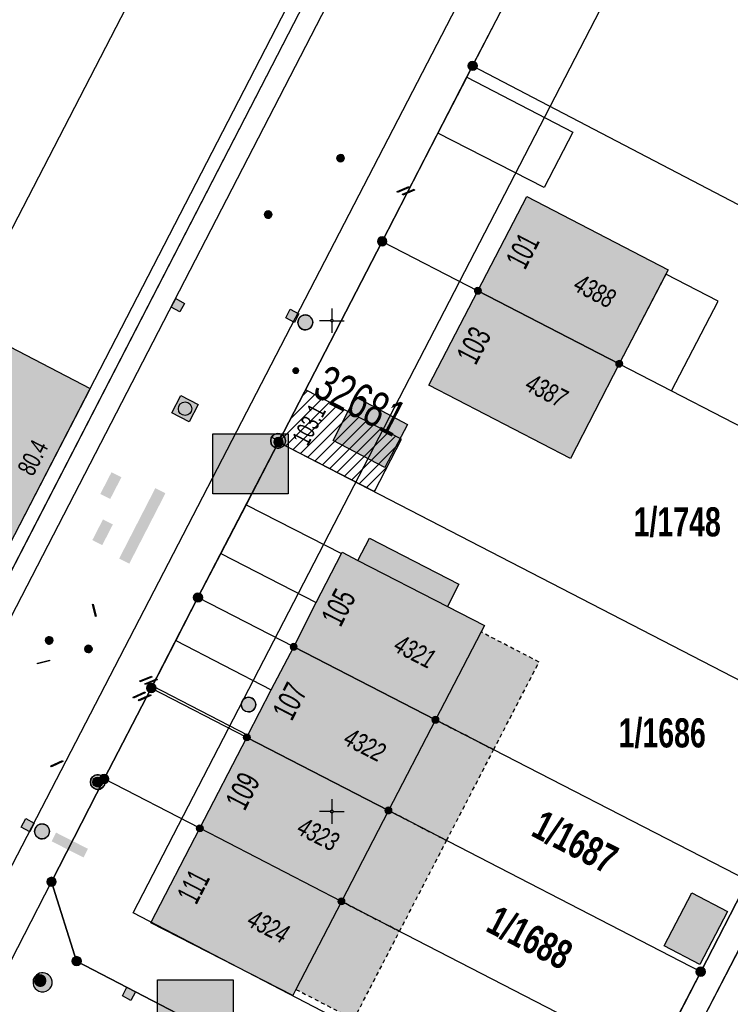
# Model space of a CAD drawing. Header units: metres. Extents: x 2695560 to 2696939, y 1260491 to 1262050.
# Tile 736 of 1005: x 2696510 to 2696546, y 1261040 to 1261090. Entities that reach past the tile are written whole.
import ezdxf

# ---------------------------------------------------------------- set-up
doc = ezdxf.new("R2010")
doc.units = ezdxf.units.M
doc.linetypes.add('AUSGEZOGEN', pattern=[0])
doc.linetypes.add('VERDECKT2_S2', pattern=[0.36, 0.2, -0.16])
for name, color, linetype in [('XR$1$AV_Flächen (EO)', 7, 'AUSGEZOGEN'), ('XR$1$AV_Gebäudeflächen (BB)', 7, 'AUSGEZOGEN'), ('XR$1$AV_Gebäudeflächen (EO)', 7, 'AUSGEZOGEN'), ('XR$1$AV_Grenzpunkte', 7, 'AUSGEZOGEN'), ('XR$1$AV_Grundstück-Nr.', 7, 'AUSGEZOGEN'), ('XR$1$AV_Haus-Nr.', 7, 'AUSGEZOGEN'), ('XR$1$AV_Koordinatennetzpunkte', 7, 'AUSGEZOGEN'), ('XR$1$AV_Linien (BB)', 7, 'AUSGEZOGEN'), ('XR$1$AV_Linien (EO)', 7, 'AUSGEZOGEN'), ('XR$1$AV_Proj. EO-Gebäude', 7, 'AUSGEZOGEN'), ('XR$1$AV_Proj. Gebäude-ID', 7, 'AUSGEZOGEN'), ('XR$1$AV_Proj. Haus-Nr.', 7, 'AUSGEZOGEN'), ('XR$1$AV_Versicherung-Nr.', 7, 'AUSGEZOGEN'), ('XR$1$AW_LK_Einlaufschacht alt', 24, 'AUSGEZOGEN'), ('XR$1$AW_LK_Schachtdeckel', 24, 'AUSGEZOGEN'), ('XR$1$AW_LK_Zwischenpunkt', 24, 'AUSGEZOGEN'), ('XR$1$EW_LK_Knoten', 1, 'AUSGEZOGEN'), ('XR$1$GA_LK_Absperrarmatur', 32, 'AUSGEZOGEN'), ('XR$1$GA_LK_Rohrleitungsteil', 32, 'AUSGEZOGEN'), ('XR$1$Liegenschaftsgrenzen', 7, 'AUSGEZOGEN'), ('XR$1$PFAV', 255, 'AUSGEZOGEN'), ('XR$1$PFAW', 255, 'AUSGEZOGEN'), ('XR$1$PFEW', 255, 'AUSGEZOGEN'), ('XR$1$PFGA', 255, 'AUSGEZOGEN'), ('XR$1$PFWA', 255, 'AUSGEZOGEN'), ('XR$1$RAEW', 8, 'AUSGEZOGEN'), ('XR$1$RP_Abstandslinie', 7, 'AUSGEZOGEN'), ('XR$1$WA_LK_Absperrarmatur', 171, 'AUSGEZOGEN'), ('XR$1$WA_LK_Hydrant', 171, 'AUSGEZOGEN'), ('XR$1$WA_LK_Rohrleitungsteil', 171, 'AUSGEZOGEN')]:
    doc.layers.add(name, color=color, linetype=linetype)
doc.styles.add('ARIAL', font='arial.ttf')

# ---------------------------------------------------------------- blocks, each defined once
blk = doc.blocks.new('COMPLEXOBJECT_171')
at = {"layer": 'XR$1$AV_Linien (BB)', "color": 7, "linetype": 'AUSGEZOGEN', "transparency": 33554687}
blk.add_line((6604.472, 11232.204), (6504.876, 11039.893), dxfattribs=at)
blk = doc.blocks.new('COMPLEXOBJECT_1366')
at = {"layer": 'XR$1$Liegenschaftsgrenzen', "color": 7, "linetype": 'AUSGEZOGEN', "transparency": 33554687}
blk.add_lwpolyline([(6500.35, 11043.838), (6546.189, 11132.599), (6545.283, 11133.068), (6590.946, 11221.355)], dxfattribs=at)
blk = doc.blocks.new('BAV15')
at = {"layer": 'XR$1$PFAV', "transparency": 33554687}
blk.add_hatch(color=7, dxfattribs=at).paths.add_polyline_path([(0.5, 0), (0.49, 0.1), (0.46, 0.2), (0.41, 0.29), (0.34, 0.36), (0.26, 0.42), (0.17, 0.47), (0.08, 0.49), (-0.03, 0.5), (-0.13, 0.48), (-0.22, 0.45), (-0.31, 0.4), (-0.38, 0.33), (-0.44, 0.24), (-0.48, 0.15), (-0.5, 0.05), (-0.5, -0.05), (-0.48, -0.15), (-0.44, -0.24), (-0.38, -0.33), (-0.31, -0.4), (-0.22, -0.45), (-0.13, -0.48), (-0.03, -0.5), (0.08, -0.49), (0.17, -0.47), (0.26, -0.42), (0.34, -0.36), (0.41, -0.29), (0.46, -0.2), (0.49, -0.1)])
at = {"color": 7, "transparency": 33554687}
for start, end in [(90, 270), (270, 90)]:
    blk.add_arc((0, 0), 0.5, start, end, dxfattribs=at)
at = {"layer": 'XR$1$PFAV', "transparency": 33554687}
blk.add_circle((0, 0), 0.5, dxfattribs=at)
blk = doc.blocks.new('BAV2041')
at = {"color": 7, "transparency": 33554687}
for p, q in [((0, 0.5), (0, 0.05)), ((-0.05, 0), (-0.5, 0)), ((0.05, 0), (0.5, 0)), ((0, -0.05), (0, -0.5))]:
    blk.add_line(p, q, dxfattribs=at)
blk.add_circle((0, 0), 0.05, dxfattribs=at)
for start, end in [(90, 270), (270, 90)]:
    blk.add_arc((0, 0), 0.05, start, end, dxfattribs=at)
blk = doc.blocks.new('BAW2089')
at = {"layer": 'XR$1$PFAW', "transparency": 33554687}
blk.add_hatch(color=7, dxfattribs=at).paths.add_polyline_path([(-0.5, 0.5), (-0.5, -0.5), (0.5, -0.5), (0.5, 0.5)])
at = {"transparency": 33554687}
blk.add_lwpolyline([(-0.5, 0.5), (0.5, 0.5), (0.5, -0.5), (-0.5, -0.5), (-0.5, 0.5)], close=True, dxfattribs=at)
at = {"layer": 'XR$1$PFAW', "transparency": 33554687}
blk.add_lwpolyline([(-0.5, 0.5), (0.5, 0.5), (0.5, -0.5), (-0.5, -0.5), (-0.5, 0.5)], close=True, dxfattribs=at)
blk = doc.blocks.new('BAW2092')
at = {"true_color": 0x000000, "transparency": 33554687}
blk.add_hatch(color=18, dxfattribs=at).paths.add_polyline_path([(-0.03, 0.5), (-0.03, -0.5), (0.03, -0.5), (0.03, 0.5)])
at = {"transparency": 33554687}
blk.add_lwpolyline([(-0.03, 0.5), (0.03, 0.5), (0.03, -0.5), (-0.03, -0.5), (-0.03, 0.5)], close=True, dxfattribs=at)
blk = doc.blocks.new('BAW2088')
at = {"layer": 'XR$1$PFAW', "transparency": 33554687}
blk.add_hatch(color=253, dxfattribs=at).paths.add_polyline_path([(0.51, 0), (0.5, 0.101), (0.47, 0.197), (0.421, 0.286), (0.355, 0.362), (0.275, 0.424), (0.184, 0.469), (0.086, 0.494), (-0.015, 0.499), (-0.115, 0.484), (-0.21, 0.449), (-0.296, 0.395), (-0.369, 0.326), (-0.427, 0.243), (-0.467, 0.15), (-0.487, 0.051), (-0.487, -0.051), (-0.467, -0.15), (-0.427, -0.243), (-0.369, -0.326), (-0.296, -0.395), (-0.21, -0.449), (-0.115, -0.484), (-0.015, -0.499), (0.086, -0.494), (0.184, -0.469), (0.275, -0.424), (0.355, -0.362), (0.421, -0.286), (0.47, -0.197), (0.5, -0.101)])
at = {"transparency": 33554687}
for start, end in [(91.19481, 268.80519), (268.80519, 91.19481)]:
    blk.add_arc((0.01, 0), 0.5, start, end, dxfattribs=at)
at = {"layer": 'XR$1$PFAW', "transparency": 33554687}
blk.add_circle((0.01, 0), 0.5, dxfattribs=at)
blk = doc.blocks.new('BAW2087')
at = {"lineweight": 25, "true_color": 0x000000, "transparency": 33554687}
h = blk.add_hatch(color=18, dxfattribs=at)
h.paths.add_polyline_path([(-0.5, 0.5), (-0.5, -0.5), (0.5, -0.5), (0.5, 0.5)])
h.paths.add_polyline_path([(0.337, -0.069), (0.316, -0.136), (0.282, -0.196), (0.237, -0.249), (0.182, -0.292), (0.119, -0.322), (0.052, -0.34), (-0.017, -0.343), (-0.086, -0.333), (-0.151, -0.309), (-0.21, -0.272), (-0.261, -0.224), (-0.301, -0.167), (-0.328, -0.103), (-0.342, -0.035), (-0.342, 0.035), (-0.328, 0.103), (-0.301, 0.167), (-0.261, 0.224), (-0.21, 0.272), (-0.151, 0.309), (-0.086, 0.333), (-0.017, 0.343), (0.052, 0.34), (0.119, 0.322), (0.182, 0.292), (0.237, 0.249), (0.282, 0.196), (0.316, 0.136), (0.337, 0.069), (0.344, 0)], flags=16)
at = {"layer": 'XR$1$PFAW', "lineweight": 25, "transparency": 33554687}
blk.add_hatch(color=7, dxfattribs=at).paths.add_polyline_path([(0.344, 0), (0.337, 0.069), (0.316, 0.136), (0.282, 0.196), (0.237, 0.249), (0.182, 0.292), (0.119, 0.322), (0.052, 0.34), (-0.017, 0.343), (-0.086, 0.333), (-0.151, 0.309), (-0.21, 0.272), (-0.261, 0.224), (-0.301, 0.167), (-0.328, 0.103), (-0.342, 0.035), (-0.342, -0.035), (-0.328, -0.103), (-0.301, -0.167), (-0.261, -0.224), (-0.21, -0.272), (-0.151, -0.309), (-0.086, -0.333), (-0.017, -0.343), (0.052, -0.34), (0.119, -0.322), (0.182, -0.292), (0.237, -0.249), (0.282, -0.196), (0.316, -0.136), (0.337, -0.069)])
at = {"lineweight": 25, "transparency": 33554687}
for p, q in [((-0.5, 0.5, 0.993), (0.5, 0.5, 0.993)), ((-0.5, -0.5, 0.993), (-0.5, 0.5, 0.993)), ((0.5, 0.5, 0.993), (0.5, -0.5, 0.993)), ((0.5, -0.5, 0.993), (-0.5, -0.5, 0.993))]:
    blk.add_line(p, q, dxfattribs=at)
blk.add_circle((0, 0), 0.344, dxfattribs=at)
at = {"layer": 'XR$1$PFAW', "lineweight": 25, "transparency": 33554687}
blk.add_line((-0.5, 0.5), (0.5, 0.5), dxfattribs=at)
at = {"layer": 'XR$1$PFAW', "color": 31, "lineweight": 25, "transparency": 33554687}
for p, q in [((-0.5, -0.5), (-0.5, 0.5)), ((0.5, 0.5), (0.5, -0.5)), ((0.5, -0.5), (-0.5, -0.5))]:
    blk.add_line(p, q, dxfattribs=at)
at = {"layer": 'XR$1$PFAW', "lineweight": 25, "transparency": 33554687}
blk.add_circle((0, 0), 0.344, dxfattribs=at)
blk = doc.blocks.new('BAW2082')
at = {"layer": 'XR$1$PFAW', "transparency": 33554687}
blk.add_hatch(color=7, dxfattribs=at).paths.add_polyline_path([(0.509, -0.003), (0.499, 0.098), (0.469, 0.194), (0.42, 0.283), (0.354, 0.359), (0.274, 0.421), (0.183, 0.466), (0.085, 0.491), (-0.016, 0.496), (-0.116, 0.481), (-0.211, 0.446), (-0.297, 0.392), (-0.37, 0.323), (-0.428, 0.24), (-0.468, 0.147), (-0.488, 0.047), (-0.488, -0.054), (-0.468, -0.153), (-0.428, -0.246), (-0.37, -0.329), (-0.297, -0.398), (-0.211, -0.452), (-0.116, -0.487), (-0.016, -0.502), (0.085, -0.497), (0.183, -0.472), (0.274, -0.427), (0.354, -0.366), (0.42, -0.289), (0.469, -0.2), (0.499, -0.104)])
at = {"transparency": 33554687}
for start, end in [(91.19481, 268.80519), (268.80519, 91.19481)]:
    blk.add_arc((0.01, 0), 0.5, start, end, dxfattribs=at)
at = {"layer": 'XR$1$PFAW', "transparency": 33554687}
blk.add_circle((0.009, -0.003), 0.5, dxfattribs=at)
blk = doc.blocks.new('BAW2085')
at = {"layer": 'XR$1$PFAW', "transparency": 33554687}
h = blk.add_hatch(color=7, dxfattribs=at)
h.paths.add_polyline_path([(0.15, 0.501), (0.099, 0.498), (0.049, 0.491), (0, 0.478), (-0.047, 0.46), (-0.093, 0.438), (-0.136, 0.411), (-0.176, 0.38), (-0.212, 0.345), (-0.245, 0.307), (-0.274, 0.265), (-0.299, 0.221), (-0.319, 0.174), (-0.334, 0.126), (-0.344, 0.076), (-0.349, 0.026), (-0.349, -0.025), (-0.344, -0.075), (-0.334, -0.125), (-0.319, -0.173), (-0.299, -0.219), (-0.274, -0.264), (-0.245, -0.305), (-0.212, -0.344), (-0.176, -0.379), (-0.136, -0.41), (-0.093, -0.436), (-0.047, -0.459), (0, -0.476), (0.049, -0.489), (0.099, -0.497), (0.15, -0.499), (0.201, -0.497), (0.251, -0.489), (0.3, -0.476), (0.347, -0.459), (0.393, -0.436), (0.436, -0.41), (0.476, -0.379), (0.512, -0.344), (0.545, -0.305), (0.574, -0.264), (0.599, -0.219), (0.619, -0.173), (0.634, -0.125), (0.644, -0.075), (0.649, -0.025), (0.649, 0.026), (0.644, 0.076), (0.634, 0.126), (0.619, 0.174), (0.599, 0.221), (0.574, 0.265), (0.545, 0.307), (0.512, 0.345), (0.476, 0.38), (0.436, 0.411), (0.393, 0.438), (0.347, 0.46), (0.3, 0.478), (0.251, 0.491), (0.201, 0.498)])
h.paths.add_polyline_path([(0.03, -0.298), (0, -0.3), (-0.03, -0.298), (-0.06, -0.294), (-0.09, -0.286), (-0.118, -0.276), (-0.146, -0.262), (-0.171, -0.246), (-0.195, -0.228), (-0.217, -0.207), (-0.237, -0.184), (-0.255, -0.159), (-0.269, -0.132), (-0.281, -0.104), (-0.29, -0.075), (-0.297, -0.045), (-0.3, -0.015), (-0.3, 0.015), (-0.297, 0.045), (-0.29, 0.075), (-0.281, 0.104), (-0.269, 0.132), (-0.255, 0.159), (-0.237, 0.184), (-0.217, 0.207), (-0.195, 0.228), (-0.171, 0.246), (-0.146, 0.262), (-0.118, 0.276), (-0.09, 0.286), (-0.06, 0.294), (-0.03, 0.298), (0, 0.3), (0.03, 0.298), (0.06, 0.294), (0.09, 0.286), (0.118, 0.276), (0.146, 0.262), (0.171, 0.246), (0.195, 0.228), (0.217, 0.207), (0.237, 0.184), (0.255, 0.159), (0.269, 0.132), (0.281, 0.104), (0.29, 0.075), (0.297, 0.045), (0.3, 0.015), (0.3, -0.015), (0.297, -0.045), (0.29, -0.075), (0.281, -0.104), (0.269, -0.132), (0.255, -0.159), (0.237, -0.184), (0.217, -0.207), (0.195, -0.228), (0.171, -0.246), (0.146, -0.262), (0.118, -0.276), (0.09, -0.286), (0.06, -0.294)], flags=16)
blk.add_hatch(color=7, dxfattribs=at).paths.add_polyline_path([(0, 0.3), (-0.03, 0.298), (-0.06, 0.294), (-0.09, 0.286), (-0.118, 0.276), (-0.146, 0.262), (-0.171, 0.246), (-0.195, 0.228), (-0.217, 0.207), (-0.237, 0.184), (-0.255, 0.159), (-0.269, 0.132), (-0.281, 0.104), (-0.29, 0.075), (-0.297, 0.045), (-0.3, 0.015), (-0.3, -0.015), (-0.297, -0.045), (-0.29, -0.075), (-0.281, -0.104), (-0.269, -0.132), (-0.255, -0.159), (-0.237, -0.184), (-0.217, -0.207), (-0.195, -0.228), (-0.171, -0.246), (-0.146, -0.262), (-0.118, -0.276), (-0.09, -0.286), (-0.06, -0.294), (-0.03, -0.298), (0, -0.3), (0.03, -0.298), (0.06, -0.294), (0.09, -0.286), (0.118, -0.276), (0.146, -0.262), (0.171, -0.246), (0.195, -0.228), (0.217, -0.207), (0.237, -0.184), (0.255, -0.159), (0.269, -0.132), (0.281, -0.104), (0.29, -0.075), (0.297, -0.045), (0.3, -0.015), (0.3, 0.015), (0.297, 0.045), (0.29, 0.075), (0.281, 0.104), (0.269, 0.132), (0.255, 0.159), (0.237, 0.184), (0.217, 0.207), (0.195, 0.228), (0.171, 0.246), (0.146, 0.262), (0.118, 0.276), (0.09, 0.286), (0.06, 0.294), (0.03, 0.298)])
at = {"transparency": 33554687}
for centre, radius, start, end in [((0.15, 0.001), 0.5, 90, 270), ((0, 0), 0.3, 90, 270), ((0, 0), 0.3, 270, 90), ((0.15, 0.001), 0.5, 270, 90)]:
    blk.add_arc(centre, radius, start, end, dxfattribs=at)
blk = doc.blocks.new('BWA2013')
at = {"true_color": 0x000000, "transparency": 33554687}
blk.add_hatch(color=18, dxfattribs=at).paths.add_polyline_path([(-0.291, -0.409), (0.352, 0.357), (0.291, 0.409), (-0.352, -0.357)])
at = {"transparency": 33554687}
blk.add_lwpolyline([(-0.291, -0.409), (-0.352, -0.357), (0.291, 0.409), (0.352, 0.357), (-0.291, -0.409)], close=True, dxfattribs=at)
blk = doc.blocks.new('BWA2009')
at = {"true_color": 0x000000, "transparency": 33554687}
blk.add_hatch(color=18, dxfattribs=at).paths.add_polyline_path([(0.333, 0), (0.327, 0.067), (0.306, 0.131), (0.274, 0.19), (0.23, 0.242), (0.176, 0.283), (0.116, 0.313), (0.05, 0.329), (-0.017, 0.333), (-0.084, 0.323), (-0.147, 0.299), (-0.204, 0.264), (-0.253, 0.217), (-0.291, 0.162), (-0.318, 0.1), (-0.332, 0.034), (-0.332, -0.034), (-0.318, -0.1), (-0.291, -0.162), (-0.253, -0.217), (-0.204, -0.264), (-0.147, -0.299), (-0.084, -0.323), (-0.017, -0.333), (0.05, -0.329), (0.116, -0.313), (0.176, -0.283), (0.23, -0.242), (0.274, -0.19), (0.306, -0.131), (0.327, -0.067)])
at = {"layer": 'XR$1$PFWA', "transparency": 33554687}
blk.add_hatch(color=7, dxfattribs=at).paths.add_polyline_path([(0.5, 0), (0.49, 0.101), (0.459, 0.197), (0.41, 0.286), (0.344, 0.362), (0.264, 0.424), (0.174, 0.469), (0.076, 0.494), (-0.025, 0.499), (-0.125, 0.484), (-0.22, 0.449), (-0.306, 0.395), (-0.379, 0.326), (-0.437, 0.243), (-0.477, 0.15), (-0.497, 0.051), (-0.497, -0.051), (-0.477, -0.15), (-0.437, -0.243), (-0.379, -0.326), (-0.306, -0.395), (-0.22, -0.449), (-0.125, -0.484), (-0.025, -0.499), (0.076, -0.494), (0.174, -0.469), (0.264, -0.424), (0.344, -0.362), (0.41, -0.286), (0.459, -0.197), (0.49, -0.101)])
at = {"transparency": 33554687}
blk.add_circle((0, 0), 0.333, dxfattribs=at)
for start, end in [(90, 180), (180, 270), (0, 90), (270, 0)]:
    blk.add_arc((0, 0), 0.5, start, end, dxfattribs=at)
at = {"layer": 'XR$1$PFWA', "transparency": 33554687}
blk.add_circle((0, 0), 0.5, dxfattribs=at)
blk = doc.blocks.new('BWA2012')
at = {"layer": 'XR$1$PFWA', "transparency": 33554687}
blk.add_hatch(color=7, dxfattribs=at).paths.add_polyline_path([(0.5, 0), (0.49, 0.1), (0.46, 0.2), (0.41, 0.29), (0.34, 0.36), (0.26, 0.42), (0.17, 0.47), (0.08, 0.49), (-0.03, 0.5), (-0.13, 0.48), (-0.22, 0.45), (-0.31, 0.4), (-0.38, 0.33), (-0.44, 0.24), (-0.48, 0.15), (-0.5, 0.05), (-0.5, -0.05), (-0.48, -0.15), (-0.44, -0.24), (-0.38, -0.33), (-0.31, -0.4), (-0.22, -0.45), (-0.13, -0.48), (-0.03, -0.5), (0.08, -0.49), (0.17, -0.47), (0.26, -0.42), (0.34, -0.36), (0.41, -0.29), (0.46, -0.2), (0.49, -0.1)])
at = {"transparency": 33554687}
blk.add_line((0.35, 0.35), (-0.35, -0.35), dxfattribs=at)
for start, end in [(45, 225), (225, 45)]:
    blk.add_arc((0, 0), 0.5, start, end, dxfattribs=at)
at = {"layer": 'XR$1$PFWA', "transparency": 33554687}
blk.add_circle((0, 0), 0.5, dxfattribs=at)
blk = doc.blocks.new('BGA2013')
at = {"transparency": 33554687}
blk.add_hatch(color=36, dxfattribs=at).paths.add_polyline_path([(-0.291, -0.409), (0.352, 0.357), (0.291, 0.409), (-0.352, -0.357)])
at = {"color": 32, "transparency": 33554687}
blk.add_lwpolyline([(-0.291, -0.409), (-0.352, -0.357), (0.291, 0.409), (0.352, 0.357), (-0.291, -0.409)], close=True, dxfattribs=at)
blk = doc.blocks.new('BGA965')
at = {"layer": 'XR$1$PFGA', "transparency": 33554687}
blk.add_hatch(color=7, dxfattribs=at).paths.add_polyline_path([(0.5, 0), (0.49, 0.1), (0.46, 0.2), (0.41, 0.29), (0.34, 0.36), (0.26, 0.42), (0.17, 0.47), (0.08, 0.49), (-0.03, 0.5), (-0.13, 0.48), (-0.22, 0.45), (-0.31, 0.4), (-0.38, 0.33), (-0.44, 0.24), (-0.48, 0.15), (-0.5, 0.05), (-0.5, -0.05), (-0.48, -0.15), (-0.44, -0.24), (-0.38, -0.33), (-0.31, -0.4), (-0.22, -0.45), (-0.13, -0.48), (-0.03, -0.5), (0.08, -0.49), (0.17, -0.47), (0.26, -0.42), (0.34, -0.36), (0.41, -0.29), (0.46, -0.2), (0.49, -0.1)])
at = {"color": 32, "transparency": 33554687}
blk.add_line((0, 0.5), (0, -0.5), dxfattribs=at)
for start, end in [(90, 270), (270, 90)]:
    blk.add_arc((0, 0), 0.5, start, end, dxfattribs=at)
at = {"layer": 'XR$1$PFGA', "transparency": 33554687}
blk.add_circle((0, 0), 0.5, dxfattribs=at)
blk = doc.blocks.new('BEWLP2549_S')
at = {"layer": 'XR$1$PFEW', "transparency": 33554687}
blk.add_hatch(color=7, dxfattribs=at).paths.add_polyline_path([(0.5, 0), (0.49, 0.101), (0.459, 0.197), (0.41, 0.286), (0.344, 0.362), (0.264, 0.424), (0.174, 0.469), (0.076, 0.494), (-0.025, 0.499), (-0.125, 0.484), (-0.22, 0.449), (-0.306, 0.395), (-0.379, 0.326), (-0.437, 0.243), (-0.477, 0.15), (-0.497, 0.051), (-0.497, -0.051), (-0.477, -0.15), (-0.437, -0.243), (-0.379, -0.326), (-0.306, -0.395), (-0.22, -0.449), (-0.125, -0.484), (-0.025, -0.499), (0.076, -0.494), (0.174, -0.469), (0.264, -0.424), (0.344, -0.362), (0.41, -0.286), (0.459, -0.197), (0.49, -0.101)])
at = {"color": 1, "transparency": 33554687}
for p, q in [((0.354, -0.354), (-0.354, 0.354)), ((-0.354, -0.354), (0.354, 0.354))]:
    blk.add_line(p, q, dxfattribs=at)
for start, end in [(91.38095, 268.61905), (268.61905, 91.38095)]:
    blk.add_arc((0, 0), 0.5, start, end, dxfattribs=at)
at = {"layer": 'XR$1$PFEW', "transparency": 33554687}
blk.add_circle((0, 0), 0.5, dxfattribs=at)
blk = doc.blocks.new('BEW957')
at = {"layer": 'XR$1$RAEW', "transparency": 33554687}
blk.add_hatch(color=1, dxfattribs=at).paths.add_polyline_path([(-0.5, 0), (-0.5, -0.05), (-0.49, -0.1), (-0.48, -0.15), (-0.46, -0.2), (-0.44, -0.24), (-0.41, -0.29), (-0.38, -0.33), (-0.34, -0.36), (-0.31, -0.4), (-0.26, -0.42), (-0.22, -0.45), (-0.17, -0.47), (-0.13, -0.48), (-0.08, -0.49), (-0.03, -0.5), (0.03, -0.5), (0.08, -0.49), (0.13, -0.48), (0.17, -0.47), (0.22, -0.45), (0.26, -0.42), (0.31, -0.4), (0.34, -0.36), (0.38, -0.33), (0.41, -0.29), (0.44, -0.24), (0.46, -0.2), (0.48, -0.15), (0.49, -0.1), (0.5, -0.05), (0.5, 0), (0.5, 0.05), (0.49, 0.1), (0.48, 0.15), (0.46, 0.2), (0.44, 0.24), (0.41, 0.29), (0.38, 0.33), (0.34, 0.36), (0.31, 0.4), (0.26, 0.42), (0.22, 0.45), (0.17, 0.47), (0.13, 0.48), (0.08, 0.49), (0.03, 0.5), (-0.03, 0.5), (-0.08, 0.49), (-0.13, 0.48), (-0.17, 0.47), (-0.22, 0.45), (-0.26, 0.42), (-0.31, 0.4), (-0.34, 0.36), (-0.38, 0.33), (-0.41, 0.29), (-0.44, 0.24), (-0.46, 0.2), (-0.48, 0.15), (-0.49, 0.1), (-0.5, 0.05)])
at = {"color": 1, "transparency": 33554687}
for start, end in [(90, 180), (180, 270), (0, 90), (270, 0)]:
    blk.add_arc((0, 0), 0.5, start, end, dxfattribs=at)
at = {"layer": 'XR$1$RAEW', "color": 1, "transparency": 33554687}
blk.add_circle((0, 0), 0.5, dxfattribs=at)

msp = doc.modelspace()

# ---------------------------------------------------------------- hatches: boundary and pattern name
at = {"transparency": 33554687}
for points in [[(2696519.904, 1261069.05), (2696519.904, 1261065.995), (2696523.748, 1261065.995), (2696523.748, 1261069.05)], [(2696514.176, 1261065.986), (2696514.679, 1261065.727), (2696515.25, 1261066.834), (2696514.747, 1261067.093)], [(2696515.136, 1261062.695), (2696515.65, 1261062.431), (2696517.492, 1261066.017), (2696516.978, 1261066.281)], [(2696513.77, 1261063.635), (2696514.273, 1261063.376), (2696514.814, 1261064.429), (2696514.311, 1261064.688)], [(2696511.921, 1261048.736), (2696511.695, 1261048.292), (2696513.322, 1261047.466), (2696513.547, 1261047.91)], [(2696517.092, 1261041.229), (2696517.092, 1261039.02), (2696520.941, 1261039.02), (2696520.941, 1261041.229)]]:
    msp.add_hatch(color=7, dxfattribs=at).paths.add_polyline_path(points)
at = {"layer": 'XR$1$AV_Gebäudeflächen (BB)', "true_color": 0xd2d2d2, "transparency": 33554687}
for points in [[(2696533.406, 1261076.334), (2696540.608, 1261072.617), (2696543.099, 1261077.407), (2696535.9, 1261081.139)], [(2696540.608, 1261072.617), (2696533.406, 1261076.334), (2696530.913, 1261071.52), (2696538.119, 1261067.789)], [(2696509.544, 1261063.418), (2696513.662, 1261071.35), (2696508.724, 1261073.923), (2696504.585, 1261065.947), (2696509.446, 1261063.468)], [(2696527.175, 1261070.924), (2696526.029, 1261068.702), (2696528.675, 1261067.337), (2696529.828, 1261069.524)], [(2696524.024, 1261058.201), (2696531.247, 1261054.482), (2696533.566, 1261058.955), (2696533.739, 1261059.289), (2696531.852, 1261060.258), (2696532.435, 1261061.387), (2696527.886, 1261063.735), (2696527.298, 1261062.598), (2696526.489, 1261063.014), (2696526.456, 1261062.949), (2696525.178, 1261060.455)], [(2696521.694, 1261053.692), (2696521.639, 1261053.586), (2696528.85, 1261049.864), (2696531.247, 1261054.482), (2696524.024, 1261058.201), (2696522.886, 1261055.999)], [(2696519.245, 1261048.954), (2696526.457, 1261045.232), (2696528.85, 1261049.864), (2696521.639, 1261053.586)], [(2696526.457, 1261045.232), (2696519.245, 1261048.954), (2696516.749, 1261044.134), (2696523.974, 1261040.441), (2696524.135, 1261040.752)], [(2696542.899, 1261042.965), (2696544.707, 1261042.021), (2696546.114, 1261044.716), (2696544.306, 1261045.661)]]:
    msp.add_hatch(color=254, dxfattribs=at).paths.add_polyline_path(points)
at = {"layer": 'XR$1$AV_Gebäudeflächen (EO)', "true_color": 0xebebeb, "transparency": 33554687}
for points in [[(2696531.247, 1261054.482), (2696534.209, 1261052.957), (2696536.522, 1261057.422), (2696533.566, 1261058.955)], [(2696528.85, 1261049.864), (2696531.814, 1261048.334), (2696534.209, 1261052.957), (2696531.247, 1261054.482)], [(2696526.457, 1261045.232), (2696529.415, 1261043.705), (2696531.814, 1261048.334), (2696528.85, 1261049.864)], [(2696524.135, 1261040.752), (2696527.092, 1261039.22), (2696529.415, 1261043.705), (2696526.457, 1261045.232)]]:
    msp.add_hatch(color=7, dxfattribs=at).paths.add_polyline_path(points)
at = {"layer": 'XR$1$AV_Proj. EO-Gebäude', "transparency": 33554687}
h = msp.add_hatch(dxfattribs=at)
h.set_pattern_fill('SCHRAFFUR_601', color=255, scale=0.2, style=0, pattern_type=2)
h.set_pattern_definition([(45, (2695855, 1261000), (-0.5656854, 0.5656854), []), (45, (2695854.71716, 1261000.28284), (-0.5656854, 0.5656854), [])])
h.paths.add_polyline_path([(2696524.627, 1261071.295), (2696523.25, 1261068.63), (2696528.136, 1261066.105), (2696529.513, 1261068.77)], flags=0)

# ---------------------------------------------------------------- linework, layer by layer
at = {"color": 24, "lineweight": -3, "transparency": 33554687}
for points in [[(2696519.904, 1261069.05), (2696523.748, 1261069.05), (2696523.748, 1261065.995), (2696519.904, 1261065.995), (2696519.904, 1261069.05)], [(2696517.092, 1261041.229), (2696520.941, 1261041.229), (2696520.941, 1261039.02), (2696517.092, 1261039.02), (2696517.092, 1261041.229)]]:
    msp.add_lwpolyline(points, close=True, dxfattribs=at)
at = {"layer": 'XR$1$AV_Flächen (EO)', "color": 7, "linetype": 'AUSGEZOGEN', "transparency": 33554687}
for p, q in [((2696533.566, 1261058.955), (2696531.247, 1261054.482)), ((2696531.247, 1261054.482), (2696528.85, 1261049.864)), ((2696528.85, 1261049.864), (2696526.457, 1261045.232)), ((2696526.457, 1261045.232), (2696524.135, 1261040.752))]:
    msp.add_line(p, q, dxfattribs=at)
msp.add_lwpolyline([(2696499.66, 1261042.742), (2696500.396, 1261044.176), (2696524.038, 1261089.949), (2696546.253, 1261132.878), (2696547.003, 1261134.327), (2696546.377, 1261134.651), (2696545.637, 1261133.219), (2696545.601, 1261133.237), (2696545.577, 1261133.19), (2696523.381, 1261090.215), (2696499.728, 1261044.436), (2696499.766, 1261044.421), (2696499.747, 1261044.373), (2696499.092, 1261043.036), (2696499.66, 1261042.742)], close=True, dxfattribs=at)
at = {"layer": 'XR$1$AV_Flächen (EO)', "color": 7, "linetype": 'VERDECKT2_S2', "transparency": 33554687}
for points in [[(2696531.247, 1261054.482), (2696534.209, 1261052.957), (2696536.522, 1261057.422), (2696533.566, 1261058.955)], [(2696528.85, 1261049.864), (2696531.814, 1261048.334), (2696534.209, 1261052.957), (2696531.247, 1261054.482)], [(2696526.457, 1261045.232), (2696529.415, 1261043.705), (2696531.814, 1261048.334), (2696528.85, 1261049.864)], [(2696524.135, 1261040.752), (2696527.092, 1261039.22), (2696529.415, 1261043.705), (2696526.457, 1261045.232)]]:
    msp.add_lwpolyline(points, dxfattribs=at)
at = {"layer": 'XR$1$AV_Linien (BB)', "color": 7, "linetype": 'AUSGEZOGEN', "transparency": 33554687}
for p, q in [((2696532.843, 1261087.214), (2696531.374, 1261084.366)), ((2696540.608, 1261072.617), (2696533.406, 1261076.334)), ((2696521.597, 1261065.437), (2696520.309, 1261062.949)), ((2696521.597, 1261065.437), (2696526.456, 1261062.949)), ((2696520.309, 1261062.949), (2696525.178, 1261060.455)), ((2696525.178, 1261060.455), (2696526.456, 1261062.949)), ((2696524.024, 1261058.201), (2696525.178, 1261060.455)), ((2696518.017, 1261058.515), (2696516.826, 1261056.208)), ((2696518.017, 1261058.515), (2696522.886, 1261055.999)), ((2696522.886, 1261055.999), (2696524.024, 1261058.201)), ((2696524.024, 1261058.201), (2696531.247, 1261054.482)), ((2696516.826, 1261056.208), (2696521.694, 1261053.692)), ((2696521.694, 1261053.692), (2696522.886, 1261055.999)), ((2696531.247, 1261054.482), (2696528.85, 1261049.864)), ((2696519.245, 1261048.954), (2696521.639, 1261053.586)), ((2696521.639, 1261053.586), (2696521.694, 1261053.692)), ((2696521.639, 1261053.586), (2696528.85, 1261049.864)), ((2696528.85, 1261049.864), (2696526.457, 1261045.232)), ((2696526.457, 1261045.232), (2696519.245, 1261048.954)), ((2696507.56, 1261038.21), (2696511.69, 1261046.23))]:
    msp.add_line(p, q, dxfattribs=at)
for points in [[(2696503.452, 1261050.084), (2696524.038, 1261089.949), (2696543.396, 1261127.357)], [(2696538.808, 1261098.744), (2696533.14, 1261087.79), (2696532.843, 1261087.214)], [(2696532.843, 1261087.214), (2696538.251, 1261084.41), (2696536.775, 1261081.593), (2696531.374, 1261084.366)], [(2696531.374, 1261084.366), (2696528.53, 1261078.85), (2696523.25, 1261068.63), (2696521.597, 1261065.437)], [(2696533.406, 1261076.334), (2696535.9, 1261081.139), (2696543.099, 1261077.407), (2696540.608, 1261072.617)], [(2696540.608, 1261072.617), (2696538.119, 1261067.789), (2696530.913, 1261071.52), (2696533.406, 1261076.334)], [(2696538.25, 1261029.05), (2696542.37, 1261037.02), (2696544.76, 1261041.65), (2696547.16, 1261046.29), (2696551.23, 1261054.17), (2696556.53, 1261064.4), (2696557.59, 1261063.85), (2696550, 1261049.16), (2696539.31, 1261028.49)], [(2696527.298, 1261062.598), (2696527.886, 1261063.735), (2696532.435, 1261061.387), (2696531.852, 1261060.258)], [(2696520.309, 1261062.949), (2696519.15, 1261060.71), (2696518.017, 1261058.515)], [(2696526.456, 1261062.949), (2696526.489, 1261063.014), (2696527.298, 1261062.598)], [(2696531.852, 1261060.258), (2696533.739, 1261059.289), (2696533.566, 1261058.955), (2696531.247, 1261054.482)], [(2696516.826, 1261056.208), (2696516.77, 1261056.1), (2696514.37, 1261051.47), (2696511.69, 1261046.23)], [(2696526.457, 1261045.232), (2696524.135, 1261040.752), (2696523.974, 1261040.441), (2696516.749, 1261044.134), (2696519.245, 1261048.954)], [(2696511.69, 1261046.23), (2696512.97, 1261042.19), (2696538.25, 1261029.05)]]:
    msp.add_lwpolyline(points, dxfattribs=at)
for points in [[(2696509.544, 1261063.418), (2696509.446, 1261063.468), (2696504.585, 1261065.947), (2696508.724, 1261073.923), (2696513.662, 1261071.35), (2696509.544, 1261063.418)], [(2696527.175, 1261070.924), (2696529.828, 1261069.524), (2696528.675, 1261067.337), (2696526.029, 1261068.702), (2696527.175, 1261070.924)], [(2696542.899, 1261042.965), (2696544.306, 1261045.661), (2696546.114, 1261044.716), (2696544.707, 1261042.021), (2696542.899, 1261042.965)]]:
    msp.add_lwpolyline(points, close=True, dxfattribs=at)
at = {"layer": 'XR$1$AV_Linien (EO)', "color": 7, "linetype": 'AUSGEZOGEN', "transparency": 33554687}
msp.add_line((2696527.298, 1261062.598), (2696531.852, 1261060.258), dxfattribs=at)
at = {"layer": 'XR$1$AV_Proj. EO-Gebäude', "color": 8, "linetype": 'AUSGEZOGEN', "transparency": 33554687}
for points in [[(2696542.984, 1261077.186), (2696540.608, 1261072.617), (2696543.27, 1261071.233), (2696545.646, 1261075.802), (2696542.984, 1261077.186)], [(2696524.627, 1261071.295), (2696523.25, 1261068.63), (2696528.136, 1261066.105), (2696529.513, 1261068.77), (2696524.627, 1261071.295)]]:
    msp.add_lwpolyline(points, close=True, dxfattribs=at)
at = {"layer": 'XR$1$Liegenschaftsgrenzen', "color": 7, "linetype": 'AUSGEZOGEN', "transparency": 33554687}
for p, q in [((2696533.14, 1261087.79), (2696542.77, 1261106.4)), ((2696528.53, 1261078.85), (2696533.14, 1261087.79)), ((2696533.14, 1261087.79), (2696560.17, 1261073.66)), ((2696523.25, 1261068.63), (2696528.53, 1261078.85)), ((2696519.15, 1261060.71), (2696523.25, 1261068.63)), ((2696523.25, 1261068.63), (2696551.23, 1261054.17)), ((2696516.77, 1261056.1), (2696519.15, 1261060.71)), ((2696514.37, 1261051.47), (2696516.77, 1261056.1)), ((2696511.69, 1261046.23), (2696514.37, 1261051.47)), ((2696550, 1261049.16), (2696539.31, 1261028.49)), ((2696547.16, 1261046.29), (2696544.76, 1261041.65)), ((2696507.56, 1261038.21), (2696511.69, 1261046.23)), ((2696544.76, 1261041.65), (2696542.37, 1261037.02))]:
    msp.add_line(p, q, dxfattribs=at)
for points in [[(2696528.53, 1261078.85), (2696533.406, 1261076.334), (2696540.608, 1261072.617), (2696556.53, 1261064.4)], [(2696547.16, 1261046.29), (2696531.247, 1261054.482), (2696524.024, 1261058.201), (2696519.15, 1261060.71)], [(2696544.76, 1261041.65), (2696528.85, 1261049.864), (2696521.639, 1261053.586), (2696516.77, 1261056.1)], [(2696542.37, 1261037.02), (2696526.457, 1261045.232), (2696519.245, 1261048.954), (2696514.37, 1261051.47)], [(2696538.25, 1261029.05), (2696512.97, 1261042.19), (2696511.69, 1261046.23)]]:
    msp.add_lwpolyline(points, dxfattribs=at)
at = {"layer": 'XR$1$RP_Abstandslinie', "color": 7, "linetype": 'AUSGEZOGEN', "transparency": 33554687}
msp.add_line((2696340.121, 1260751.587), (2696602.133, 1261258.319), dxfattribs=at)
for points in [[(2696519.53, 1261042.73), (2696515.853, 1261044.642), (2696603.351, 1261213.863), (2696608.21, 1261214.11)], [(2696642.12, 1261193.6), (2696626.15, 1261162.55), (2696610.15, 1261131.42), (2696593.72, 1261099.46), (2696600.89, 1261095.78), (2696581.37, 1261058.02), (2696562.05, 1261020.62), (2696519.53, 1261042.73)]]:
    msp.add_lwpolyline(points, dxfattribs=at)

# ---------------------------------------------------------------- block references
at = {"layer": 'XR$1$AV_Grenzpunkte', "color": 7, "linetype": 'AUSGEZOGEN', "lineweight": -3, "transparency": 33554687}
for p, xscale, yscale in [((2696533.14, 1261087.79), 0.4549999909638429, 0.4549999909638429), ((2696528.53, 1261078.85), 0.4549999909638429, 0.4549999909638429), ((2696533.406, 1261076.334), 0.3249999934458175, 0.3249999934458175), ((2696540.608, 1261072.617), 0.3249999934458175, 0.3249999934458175), ((2696523.25, 1261068.63), 0.4549999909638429, 0.4549999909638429), ((2696519.15, 1261060.71), 0.4549999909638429, 0.4549999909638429), ((2696524.024, 1261058.201), 0.3249999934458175, 0.3249999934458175), ((2696516.77, 1261056.1), 0.4549999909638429, 0.4549999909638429), ((2696531.247, 1261054.482), 0.3249999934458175, 0.3249999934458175), ((2696521.639, 1261053.586), 0.3249999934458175, 0.3249999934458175), ((2696514.37, 1261051.47), 0.4549999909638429, 0.4549999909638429), ((2696528.85, 1261049.864), 0.3249999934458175, 0.3249999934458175), ((2696519.245, 1261048.954), 0.3249999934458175, 0.3249999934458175), ((2696511.69, 1261046.23), 0.4549999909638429, 0.4549999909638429), ((2696526.457, 1261045.232), 0.3249999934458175, 0.3249999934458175), ((2696512.97, 1261042.19), 0.4549999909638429, 0.4549999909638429), ((2696544.76, 1261041.65), 0.4549999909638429, 0.4549999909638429)]:
    msp.add_blockref('BAV15', p, dxfattribs=dict(at, xscale=xscale, yscale=yscale))
at = {"layer": 'XR$1$AV_Koordinatennetzpunkte', "color": 7, "linetype": 'AUSGEZOGEN', "lineweight": -3, "transparency": 33554687, "xscale": 1.25, "yscale": 1.25}
for p in [(2696525.97, 1261074.81), (2696525.97, 1261049.81)]:
    msp.add_blockref('BAV2041', p, dxfattribs=at)
at = {"layer": 'XR$1$AV_Linien (BB)', "color": 7, "linetype": 'AUSGEZOGEN', "lineweight": -3, "transparency": 33554687}
msp.add_blockref('COMPLEXOBJECT_171', (2690000.97, 1249999.81), dxfattribs=at)
at = {"layer": 'XR$1$AW_LK_Einlaufschacht alt', "color": 24, "linetype": 'AUSGEZOGEN', "lineweight": -3, "transparency": 33554687, "xscale": 0.5000000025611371, "yscale": 0.5000000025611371, "rotation": 331.703653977}
msp.add_blockref('BAW2089', (2696515.636, 1261040.52), dxfattribs=at)
at = {"layer": 'XR$1$AW_LK_Schachtdeckel', "color": 24, "linetype": 'AUSGEZOGEN', "lineweight": -3, "transparency": 33554687}
for name, p, xscale, yscale, rotation in [('BAW2089', (2696518.127, 1261075.592), 0.5000000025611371, 0.5000000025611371, 61.25725459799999), ('BAW2089', (2696523.958, 1261075.057), 0.5000000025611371, 0.5000000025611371, 62.62094194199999), ('BAW2088', (2696524.62, 1261074.728), 0.7578193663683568, 0.7578193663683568, 242.627604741), ('BAW2089', (2696510.475, 1261049.118), 0.5000000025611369, 0.5000000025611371, 61.77070605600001), ('BAW2088', (2696511.209, 1261048.802), 0.7578193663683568, 0.7578193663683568, 242.959021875), ('BAW2085', (2696511.118, 1261041.196), 0.9749278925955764, 0.9749278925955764, 322.232741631)]:
    msp.add_blockref(name, p, dxfattribs=dict(at, xscale=xscale, yscale=yscale, rotation=rotation))
at = {"layer": 'XR$1$AW_LK_Schachtdeckel', "color": 24, "linetype": 'AUSGEZOGEN', "lineweight": -3, "transparency": 33554687, "rotation": 242.72834715}
msp.add_blockref('BAW2087', (2696518.494, 1261070.325), dxfattribs=at)
at = {"layer": 'XR$1$AW_LK_Schachtdeckel', "color": 24, "linetype": 'AUSGEZOGEN', "lineweight": -3, "transparency": 33554687, "xscale": 0.7499999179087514, "yscale": 0.7499999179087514}
msp.add_blockref('BAW2082', (2696521.715, 1261055.257), dxfattribs=at)
at = {"layer": 'XR$1$AW_LK_Zwischenpunkt', "color": 24, "linetype": 'AUSGEZOGEN', "lineweight": -3, "transparency": 33554687}
for p, xscale, yscale, rotation in [((2696513.873, 1261060.057), 0.6249999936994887, 0.6249999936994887, 193.4386194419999), ((2696511.281, 1261057.425), 0.6249999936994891, 0.6249999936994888, 284.259522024)]:
    msp.add_blockref('BAW2092', p, dxfattribs=dict(at, xscale=xscale, yscale=yscale, rotation=rotation))
at = {"layer": 'XR$1$EW_LK_Knoten', "color": 1, "linetype": 'AUSGEZOGEN', "lineweight": -3, "transparency": 33554687, "xscale": 0.2749999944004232, "yscale": 0.2749999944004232}
msp.add_blockref('BEW957', (2696524.133, 1261072.266), dxfattribs=at)
at = {"layer": 'XR$1$EW_LK_Knoten', "color": 1, "linetype": 'AUSGEZOGEN', "lineweight": -3, "transparency": 33554687, "xscale": 0.749999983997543, "yscale": 0.7499999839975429, "rotation": 106.2117}
msp.add_blockref('BEWLP2549_S', (2696523.231, 1261068.691), dxfattribs=at)
at = {"layer": 'XR$1$GA_LK_Absperrarmatur', "color": 32, "linetype": 'AUSGEZOGEN', "lineweight": -3, "transparency": 33554687, "yscale": 0.3749999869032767}
for p, xscale, rotation in [((2696526.414, 1261083.087), 0.3749999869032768, 333.4167), ((2696513.568, 1261058.089), 0.3749999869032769, 332.3862)]:
    msp.add_blockref('BGA965', p, dxfattribs=dict(at, xscale=xscale, rotation=rotation))
at = {"layer": 'XR$1$GA_LK_Rohrleitungsteil', "color": 32, "linetype": 'AUSGEZOGEN', "lineweight": -3, "transparency": 33554687, "xscale": 0.6499999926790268, "yscale": 0.6499999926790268}
for p, rotation in [((2696529.606, 1261081.489), 333.4167), ((2696529.874, 1261081.355), 333.4167), ((2696516.492, 1261056.56), 332.3862), ((2696516.758, 1261056.421), 332.3862)]:
    msp.add_blockref('BGA2013', p, dxfattribs=dict(at, rotation=rotation))
at = {"layer": 'XR$1$Liegenschaftsgrenzen', "color": 7, "linetype": 'AUSGEZOGEN', "lineweight": -3, "transparency": 33554687}
msp.add_blockref('COMPLEXOBJECT_1366', (2690000.97, 1249999.81), dxfattribs=at)
at = {"layer": 'XR$1$WA_LK_Absperrarmatur', "color": 171, "linetype": 'AUSGEZOGEN', "lineweight": -3, "transparency": 33554687, "xscale": 0.3749999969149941, "yscale": 0.3749999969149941}
for p, rotation in [((2696522.723, 1261080.216), 332.928938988), ((2696511.574, 1261058.524), 332.780421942)]:
    msp.add_blockref('BWA2012', p, dxfattribs=dict(at, rotation=rotation))
at = {"layer": 'XR$1$WA_LK_Hydrant', "color": 171, "linetype": 'AUSGEZOGEN', "lineweight": -3, "transparency": 33554687, "xscale": 0.7499999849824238, "yscale": 0.7499999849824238, "rotation": 332.67163086}
msp.add_blockref('BWA2009', (2696514.046, 1261051.308), dxfattribs=at)
at = {"layer": 'XR$1$WA_LK_Rohrleitungsteil', "color": 171, "linetype": 'AUSGEZOGEN', "lineweight": -3, "transparency": 33554687}
for p, xscale, yscale, rotation in [((2696516.158, 1261055.745), 0.6499999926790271, 0.6499999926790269, 333.780248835), ((2696516.436, 1261055.608), 0.6499999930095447, 0.6499999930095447, 333.780248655), ((2696511.967, 1261052.242), 0.6499999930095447, 0.6499999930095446, 334.710721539)]:
    msp.add_blockref('BWA2013', p, dxfattribs=dict(at, xscale=xscale, yscale=yscale, rotation=rotation))

# ---------------------------------------------------------------- texts
at = {"layer": 'XR$1$AV_Grundstück-Nr.', "color": 7, "transparency": 33554687, "char_height": 1.48491, "width": 4.97324, "attachment_point": 5, "style": 'ARIAL'}
for s, insert in [('\\A1;{\\fArial|i0|b1;\\H1.484908;\\W0.700000;\\C7;1/1748}\\P', (2696543.561, 1261064.541)), ('\\A1;{\\fArial|i0|b1;\\H1.484908;\\W0.700000;\\C7;1/1686}\\P', (2696542.796, 1261053.793))]:
    msp.add_mtext(s, dxfattribs=dict(at, insert=insert))
for s, insert, rotation in [('\\A1;{\\fArial|i0|b1;\\H1.484908;\\W0.700000;\\C7;1/1687}\\P', (2696538.354, 1261048.239), 332.8326), ('\\A1;{\\fArial|i0|b1;\\H1.484908;\\W0.700000;\\C7;1/1688}\\P', (2696536.044, 1261043.372), 332.6031)]:
    msp.add_mtext(s, dxfattribs=dict(at, insert=insert, rotation=rotation))
at = {"layer": 'XR$1$AV_Haus-Nr.', "color": 7, "transparency": 33554687, "style": 'ARIAL'}
for s, insert, char_height, width, attachment_point, rotation in [('\\W0.62;101', (2696535.165, 1261078.636), 1.1621, 2.16334, 2, 62.5671), ('\\W0.66;103', (2696532.675, 1261073.82), 1.1621, 2.24073, 2, 62.6256), ('\\W0.70;80.4', (2696511.159, 1261067.614), 0.92968, 2.10446, 8, 62.5635), ('\\W0.66;105', (2696525.784, 1261060.475), 1.1621, 2.24073, 2, 62.8803), ('\\W0.66;107', (2696523.302, 1261055.695), 1.1621, 2.24073, 2, 62.6706), ('\\W0.66;109', (2696520.906, 1261051.124), 1.1621, 2.24073, 2, 62.6679), ('\\W0.58;111', (2696518.394, 1261046.254), 1.1621, 2.08731, 2, 62.6229)]:
    msp.add_mtext(s, dxfattribs=dict(at, insert=insert, char_height=char_height, width=width, attachment_point=attachment_point, rotation=rotation))
at = {"layer": 'XR$1$AV_Proj. Gebäude-ID', "color": 8, "transparency": 33554687, "insert": (2696527.409, 1261070.727), "char_height": 1.78244, "width": 5.42343, "attachment_point": 5, "rotation": 332.6706, "style": 'ARIAL'}
msp.add_mtext('\\W0.68;32681', dxfattribs=at)
at = {"layer": 'XR$1$AV_Proj. Haus-Nr.', "color": 8, "transparency": 33554687, "insert": (2696524.391, 1261069.729), "char_height": 0.92968, "width": 2.48965, "attachment_point": 2, "rotation": 62.6706, "style": 'ARIAL'}
msp.add_mtext('\\W0.64;103.1', dxfattribs=at)
at = {"layer": 'XR$1$AV_Versicherung-Nr.', "color": 7, "transparency": 33554687, "char_height": 0.96842, "attachment_point": 5, "style": 'ARIAL'}
for s, insert, width, rotation in [('\\A1;{\\fArial|i1|b0;\\H0.968418;\\W0.700000;\\C7;4388}\\P', (2696539.352, 1261076.324), 2.46457, 332.5977), ('\\A1;{\\fArial|i1|b0;\\H0.968418;\\W0.700000;\\C7;4387}\\P', (2696536.89, 1261071.247), 2.46457, 332.6256), ('\\A1;{\\fArial|i1|b0;\\H0.968418;\\W0.700000;\\C7;4321}\\P', (2696530.194, 1261057.958), 2.45636, 332.8065), ('\\A1;{\\fArial|i1|b0;\\H0.968418;\\W0.700000;\\C7;4322}\\P', (2696527.642, 1261053.204), 2.46457, 332.8065), ('\\A1;{\\fArial|i1|b0;\\H0.968418;\\W0.700000;\\C7;4323}\\P', (2696525.267, 1261048.653), 2.46457, 332.9262), ('\\A1;{\\fArial|i1|b0;\\H0.968418;\\W0.700000;\\C7;4324}\\P', (2696522.731, 1261043.964), 2.46457, 332.9262)]:
    msp.add_mtext(s, dxfattribs=dict(at, insert=insert, width=width, rotation=rotation))

doc.saveas('drawing.dxf')
